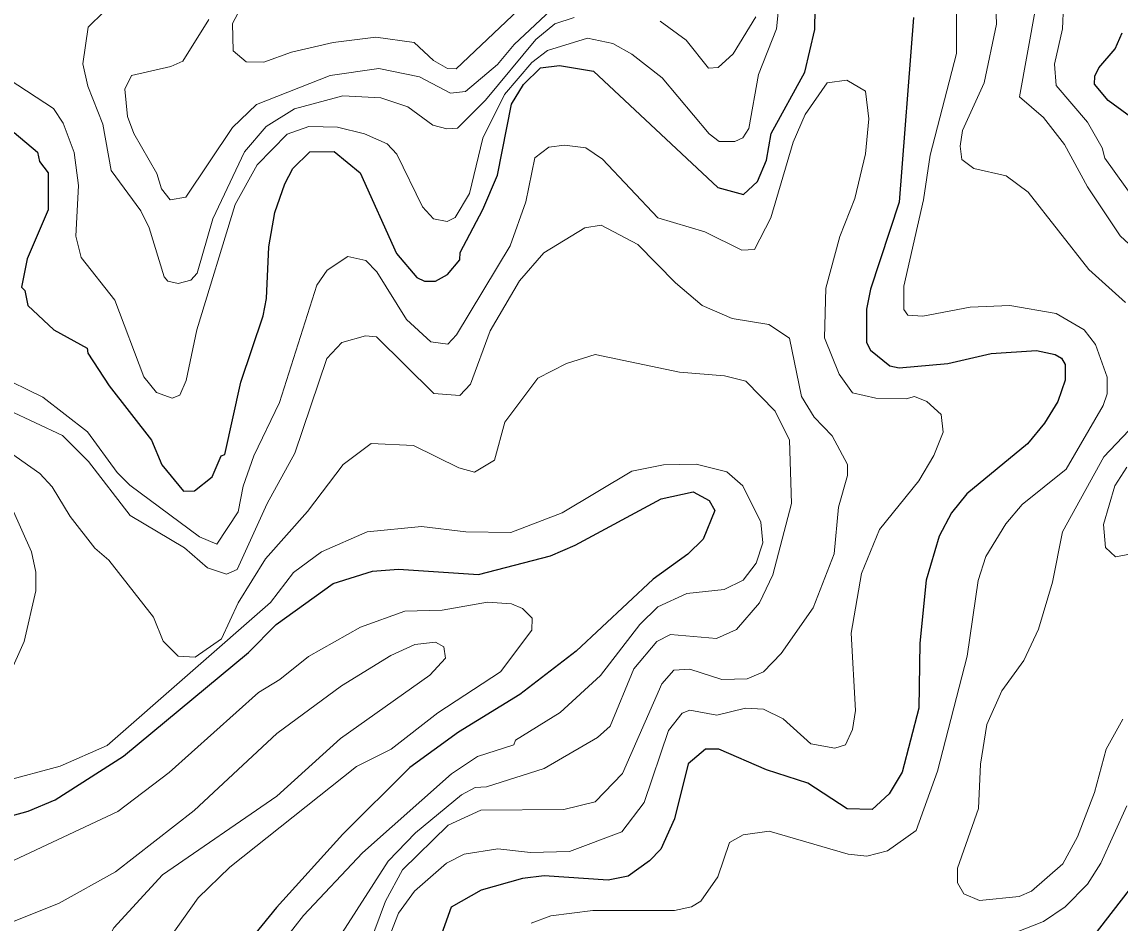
# Model space of a CAD drawing. Extents: x 673.3 to 698.5, y 6984.3 to 7012.3.
# Drawn here: x 685.921 to 686.925, y 7002.309 to 7003.133 of the extents above; entities that cross this region are included whole.
import ezdxf

# ---------------------------------------------------------------- set-up
doc = ezdxf.new("R2010")
doc.units = 0
doc.header["$LTSCALE"] = 0.032
doc.layers.add('1', color=7, linetype='Continuous', lineweight=25)
doc.layers.add('2', color=7, linetype='Continuous', lineweight=13)

msp = doc.modelspace()

# ---------------------------------------------------------------- linework, layer by layer
at = {"layer": '1'}
for points in [[(685.9143, 7003.032), (685.9355, 7003.0138), (685.9376, 7003.0053), (685.9454, 7002.9949), (685.9454, 7002.9612), (685.9261, 7002.9165), (685.9211, 7002.8905), (685.9242, 7002.8874), (685.9268, 7002.8739), (685.9505, 7002.8515), (685.9811, 7002.8347), (685.9816, 7002.8303), (686.001, 7002.8003), (686.0399, 7002.7508), (686.0493, 7002.7283), (686.0691, 7002.704), (686.079, 7002.7044), (686.0952, 7002.7173), (686.1035, 7002.7363), (686.1067, 7002.7377), (686.1213, 7002.8038), (686.1418, 7002.8644), (686.1449, 7002.8801), (686.1469, 7002.9275), (686.1525, 7002.9588), (686.1615, 7002.985), (686.169, 7002.999), (686.1845, 7003.0143), (686.2068, 7003.0146), (686.2305, 7002.9949), (686.2637, 7002.9214), (686.2824, 7002.8994), (686.2892, 7002.8959), (686.2992, 7002.896), (686.3104, 7002.902), (686.3215, 7002.9155), (686.322, 7002.9223), (686.3427, 7002.9616), (686.3559, 7002.993), (686.3688, 7003.0579), (686.3797, 7003.0758), (686.3952, 7003.0911), (686.4126, 7003.0931), (686.4438, 7003.0879), (686.5573, 7002.9816), (686.5806, 7002.9751), (686.5936, 7002.9871), (686.6018, 7003.0066), (686.6061, 7003.0311), (686.6367, 7003.0869), (686.6458, 7003.126), (686.6466, 7003.1651)], [(686.7362, 7003.1369), (686.7231, 7002.9683), (686.6968, 7002.8887), (686.693, 7002.8703)], [(686.9434, 7003.0394), (686.914, 7003.061), (686.9016, 7003.0761), (686.9017, 7003.0834), (686.9055, 7003.0911), (686.9205, 7003.1082), (686.9267, 7003.123)], [(686.693, 7002.8703), (686.6931, 7002.84), (686.6968, 7002.8328), (686.7146, 7002.8186), (686.723, 7002.8169), (686.7676, 7002.8209), (686.807, 7002.8298), (686.8486, 7002.8326), (686.8654, 7002.8291), (686.8714, 7002.8255), (686.8746, 7002.8197), (686.8746, 7002.8054), (686.8681, 7002.786), (686.8559, 7002.7663), (686.8402, 7002.7474), (686.7848, 7002.7018), (686.7708, 7002.6842), (686.7594, 7002.6629), (686.7476, 7002.6227), (686.742, 7002.5652), (686.7411, 7002.5057), (686.7256, 7002.4472), (686.7139, 7002.4274), (686.6982, 7002.4132), (686.6754, 7002.4137), (686.6395, 7002.4371), (686.6018, 7002.4495), (686.5581, 7002.4682), (686.546, 7002.4683), (686.5301, 7002.4549), (686.5178, 7002.4045), (686.5052, 7002.3769), (686.4948, 7002.3662), (686.4754, 7002.3523), (686.4571, 7002.3486), (686.3985, 7002.3526), (686.3787, 7002.3502), (686.341, 7002.3394), (686.3136, 7002.324), (686.2989, 7002.283)], [(685.8751, 7002.3974), (685.9271, 7002.4117), (685.9517, 7002.4221), (686.0141, 7002.4619), (686.1284, 7002.5568), (686.1537, 7002.5822), (686.2058, 7002.6196), (686.2418, 7002.6311), (686.2654, 7002.6329), (686.3387, 7002.628), (686.4044, 7002.6449), (686.427, 7002.6546), (686.5055, 7002.697), (686.5347, 7002.7035), (686.5495, 7002.6955), (686.5545, 7002.6865), (686.5438, 7002.6603), (686.5299, 7002.6464), (686.4983, 7002.6238), (686.4278, 7002.558), (686.3764, 7002.5184), (686.3203, 7002.4839), (686.2758, 7002.4514), (686.2147, 7002.3907), (686.1541, 7002.3236), (686.0897, 7002.2446)], [(686.8917, 7002.2859), (686.9335, 7002.3399)]]:
    msp.add_lwpolyline(points, dxfattribs=at)
at = {"layer": '2'}
for points in [[(686.6158, 7003.1754), (686.6108, 7003.1266), (686.5943, 7003.085), (686.5856, 7003.0354), (686.58, 7003.0271), (686.5728, 7003.0238), (686.5585, 7003.0238), (686.5494, 7003.0306), (686.5063, 7003.0817), (686.4788, 7003.1035), (686.4612, 7003.1131), (686.4381, 7003.1181), (686.4015, 7003.1067), (686.3873, 7003.0957), (686.3623, 7003.0667), (686.3427, 7003.0267), (686.3305, 7002.9762), (686.3173, 7002.9543), (686.3099, 7002.9505), (686.2976, 7002.9531), (686.2874, 7002.964), (686.264, 7003.012), (686.2553, 7003.0214), (686.2343, 7003.0306), (686.2099, 7003.0367), (686.1836, 7003.0375), (686.1638, 7003.0302), (686.1363, 7003.0022), (686.1162, 7002.966), (686.0812, 7002.8515), (686.0715, 7002.8051), (686.0658, 7002.7919), (686.0586, 7002.7892), (686.0444, 7002.7943), (686.0327, 7002.8086), (686.0064, 7002.8787), (685.9757, 7002.9177), (685.9707, 7002.9371), (685.9732, 7002.9834), (685.9691, 7003.0136), (685.9591, 7003.0403), (685.9503, 7003.0538), (685.9098, 7003.0802)], [(686.1353, 7003.1722), (686.1139, 7003.1316), (686.1143, 7003.1065), (686.1264, 7003.0965), (686.1425, 7003.0962), (686.1676, 7003.1053), (686.2057, 7003.114), (686.2448, 7003.1189), (686.2797, 7003.114), (686.2975, 7003.0977), (686.3103, 7003.0905), (686.3181, 7003.09), (686.3809, 7003.1496)], [(686.0106, 7003.1564), (685.982, 7003.1282), (685.9772, 7003.0947), (685.9817, 7003.0742), (685.9952, 7003.0394), (686.0031, 7002.9971), (686.0301, 7002.9602), (686.0378, 7002.9449), (686.0513, 7002.9001), (686.0548, 7002.8959), (686.0643, 7002.8938), (686.0759, 7002.8968), (686.0814, 7002.9033), (686.0958, 7002.953), (686.1247, 7003.0142), (686.1447, 7003.0373), (686.1705, 7003.0535), (686.2145, 7003.0653), (686.2494, 7003.0636), (686.2741, 7003.0552), (686.297, 7003.0385), (686.3098, 7003.0352), (686.3194, 7003.0359), (686.3449, 7003.0614), (686.3909, 7003.1168), (686.4083, 7003.1312), (686.4261, 7003.1371)], [(686.811, 7003.1578), (686.8119, 7003.131), (686.8005, 7003.0774), (686.781, 7003.0338), (686.7786, 7003.0194), (686.7803, 7003.0073), (686.7912, 7002.999), (686.8209, 7002.9924), (686.841, 7002.9774), (686.8964, 7002.9066), (686.9298, 7002.8765)], [(686.4096, 7003.1482), (686.3711, 7003.1122), (686.3561, 7003.094), (686.3266, 7003.0693), (686.3131, 7003.0677), (686.2848, 7003.0827), (686.2474, 7003.0904), (686.2031, 7003.084), (686.1358, 7003.0576), (686.1139, 7003.0365), (686.0711, 7002.9728), (686.057, 7002.9702), (686.0489, 7002.9805), (686.0448, 7002.9943), (686.0237, 7003.0311), (686.0178, 7003.0465), (686.0153, 7003.0714), (686.0216, 7003.084), (686.0575, 7003.0921), (686.0683, 7003.0971), (686.0922, 7003.1351)], [(686.5178, 7002.3209), (686.5331, 7002.3242), (686.5418, 7002.3295), (686.5573, 7002.3517), (686.5679, 7002.3829), (686.5804, 7002.3901), (686.6042, 7002.3933), (686.6764, 7002.3723), (686.6933, 7002.3706), (686.7124, 7002.3754), (686.7384, 7002.3941), (686.7581, 7002.4483), (686.7851, 7002.5534), (686.7953, 7002.6226), (686.8023, 7002.6445), (686.8205, 7002.6741), (686.8353, 7002.6919), (686.8756, 7002.7243), (686.9095, 7002.7824), (686.913, 7002.793), (686.913, 7002.8084), (686.9023, 7002.838), (686.8921, 7002.8514), (686.8663, 7002.8664), (686.8242, 7002.8739), (686.7878, 7002.8723), (686.7445, 7002.8641), (686.7309, 7002.8649), (686.7273, 7002.8701), (686.7273, 7002.8914), (686.7452, 7002.9702), (686.7514, 7003.0112), (686.7753, 7003.1041), (686.7753, 7003.1436)], [(686.9609, 7002.9043), (686.9248, 7002.9375), (686.8952, 7002.9823), (686.8742, 7003.021), (686.855, 7003.0457), (686.8328, 7003.0644), (686.8477, 7003.1452)], [(686.873, 7003.1479), (686.8722, 7003.1266), (686.8649, 7003.0943), (686.8664, 7003.0747), (686.8951, 7003.0414), (686.9085, 7003.0178), (686.9108, 7003.0085), (686.9395, 7002.9684)], [(686.5046, 7003.1337), (686.5285, 7003.1164), (686.5489, 7003.0907), (686.5576, 7003.0913), (686.5712, 7003.1039), (686.592, 7003.1377)], [(686.2951, 7002.8406), (686.3105, 7002.8383), (686.3184, 7002.847), (686.3675, 7002.9282), (686.382, 7002.9686), (686.39, 7003.0087), (686.4029, 7003.0186), (686.4172, 7003.0204), (686.4366, 7003.0179), (686.4518, 7003.0076), (686.5024, 7002.9539), (686.5455, 7002.9412), (686.5793, 7002.9244), (686.5909, 7002.9251), (686.6058, 7002.9539), (686.626, 7003.0231), (686.637, 7003.0484), (686.6571, 7003.0772), (686.6753, 7003.0797), (686.6922, 7003.0697), (686.6954, 7003.0443), (686.6922, 7003.0123), (686.6824, 7002.9716), (686.6689, 7002.9367), (686.656, 7002.8897), (686.6548, 7002.8442), (686.6682, 7002.8109), (686.6804, 7002.7941), (686.7018, 7002.7892), (686.7293, 7002.7884), (686.7369, 7002.7906), (686.7482, 7002.7859), (686.7614, 7002.7743), (686.7633, 7002.758), (686.7548, 7002.7368), (686.7408, 7002.7135), (686.7051, 7002.6691), (686.6885, 7002.6289), (686.6792, 7002.5744), (686.6832, 7002.5035), (686.6804, 7002.4863), (686.6738, 7002.4722), (686.6643, 7002.4691), (686.6423, 7002.4733), (686.6171, 7002.4959), (686.5991, 7002.5048), (686.5826, 7002.5057), (686.5565, 7002.4993), (686.5317, 7002.504), (686.5248, 7002.5012), (686.5122, 7002.4853), (686.4899, 7002.4196), (686.4697, 7002.3928), (686.4217, 7002.3747), (686.3862, 7002.3739), (686.3563, 7002.3771), (686.3254, 7002.3723), (686.3095, 7002.3642), (686.2801, 7002.3385), (686.2655, 7002.3184), (686.2465, 7002.27)], [(685.8841, 7002.7896), (685.9584, 7002.7549), (685.9823, 7002.7311), (686.0202, 7002.6819), (686.0699, 7002.6522), (686.091, 7002.6341), (686.1084, 7002.6281), (686.1182, 7002.6324), (686.1456, 7002.6927), (686.1709, 7002.7387), (686.1999, 7002.8252), (686.2136, 7002.8399), (686.2353, 7002.8461), (686.2453, 7002.8451), (686.2977, 7002.7933), (686.3214, 7002.7916), (686.3312, 7002.8019), (686.3492, 7002.8507), (686.3761, 7002.8964), (686.3982, 7002.9219), (686.4357, 7002.9446), (686.4508, 7002.9471), (686.4843, 7002.9296), (686.5185, 7002.8944), (686.543, 7002.8738), (686.5703, 7002.8618), (686.604, 7002.8565), (686.6227, 7002.8439), (686.6337, 7002.7906), (686.6454, 7002.7717), (686.6617, 7002.7548), (686.6759, 7002.7284), (686.6758, 7002.7185), (686.6677, 7002.6895), (686.6636, 7002.6468), (686.6443, 7002.5976), (686.6152, 7002.5557), (686.5991, 7002.539), (686.5842, 7002.5327), (686.561, 7002.5319), (686.5318, 7002.5415), (686.5171, 7002.5405)], [(685.8979, 7002.8108), (685.9405, 7002.7899), (685.9812, 7002.7582), (686.0084, 7002.7213), (686.0201, 7002.7096), (686.0836, 7002.6623), (686.0995, 7002.6556), (686.1189, 7002.6852), (686.1236, 7002.7087), (686.1333, 7002.7364), (686.1567, 7002.785), (686.191, 7002.8925), (686.2002, 7002.9061), (686.2193, 7002.9186), (686.2357, 7002.915), (686.2456, 7002.9045), (686.2727, 7002.8611), (686.2951, 7002.8406)], [(686.5953, 7002.6021), (686.6074, 7002.6276), (686.6246, 7002.6927), (686.6229, 7002.7506), (686.6097, 7002.7772), (686.583, 7002.8045), (686.5634, 7002.8094), (686.5224, 7002.8129), (686.4451, 7002.8289), (686.4191, 7002.8208), (686.3929, 7002.8074), (686.3627, 7002.767), (686.3533, 7002.7323), (686.3351, 7002.7216), (686.3207, 7002.7253), (686.2793, 7002.7459), (686.2406, 7002.7476), (686.2148, 7002.7286), (686.1823, 7002.6854), (686.1439, 7002.6422), (686.119, 7002.6021), (686.1037, 7002.569), (686.0797, 7002.5523), (686.0641, 7002.5532), (686.0505, 7002.567), (686.0415, 7002.5888), (686.0008, 7002.6409), (685.988, 7002.6521), (685.9654, 7002.681), (685.9492, 7002.708), (685.9378, 7002.7202), (685.8426, 7002.787)], [(686.9443, 7002.7717), (686.9099, 7002.7355), (686.8721, 7002.6668), (686.8631, 7002.6209), (686.8503, 7002.5779), (686.8368, 7002.5494), (686.8167, 7002.5217), (686.803, 7002.4908), (686.7973, 7002.4546), (686.7955, 7002.414), (686.7762, 7002.3594), (686.7762, 7002.3462), (686.7822, 7002.336), (686.7964, 7002.3299), (686.8326, 7002.3338), (686.8438, 7002.3384), (686.8726, 7002.3634), (686.8859, 7002.3883), (686.9015, 7002.4287), (686.9122, 7002.4682), (686.9274, 7002.4958)], [(686.1481, 7002.2774), (686.1786, 7002.3163), (686.2326, 7002.3736), (686.314, 7002.4459), (686.3377, 7002.4616), (686.371, 7002.4724), (686.3724, 7002.4764), (686.4131, 7002.5018), (686.4501, 7002.5356), (686.4859, 7002.5821), (686.5025, 7002.5985), (686.5289, 7002.6107), (686.563, 7002.6141), (686.5803, 7002.6229), (686.5923, 7002.6383), (686.5984, 7002.657), (686.5967, 7002.6757), (686.58, 7002.7091), (686.5654, 7002.7218), (686.5374, 7002.7288), (686.5076, 7002.7281), (686.4787, 7002.7225), (686.4151, 7002.6843), (686.368, 7002.6663), (686.3271, 7002.667), (686.2864, 7002.6719), (686.237, 7002.6669), (686.1952, 7002.6485), (686.1697, 7002.6297), (686.1487, 7002.6024), (685.9994, 7002.4718), (685.9563, 7002.4527), (685.9044, 7002.4389)], [(686.9416, 7002.648), (686.9206, 7002.6442), (686.9115, 7002.6525), (686.9097, 7002.6735), (686.9201, 7002.7091), (686.9311, 7002.7259)], [(685.8959, 7002.5052), (685.9236, 7002.5666), (685.934, 7002.6129), (685.934, 7002.6301), (685.9301, 7002.6486), (685.9124, 7002.6884)], [(685.9091, 7002.3644), (686.0092, 7002.4114), (686.056, 7002.4469), (686.1377, 7002.5201), (686.1572, 7002.5319), (686.1833, 7002.5529), (686.2307, 7002.5799), (686.2712, 7002.5945), (686.3054, 7002.5953), (686.3468, 7002.6026), (686.3689, 7002.601), (686.3787, 7002.5969), (686.3875, 7002.588), (686.3874, 7002.5772), (686.3587, 7002.539), (686.3015, 7002.5015), (686.2587, 7002.4684), (686.227, 7002.4526), (686.1114, 7002.3604), (686.0826, 7002.3325), (686.02, 7002.2445)], [(686.2141, 7002.3005), (686.256, 7002.366), (686.2809, 7002.3917), (686.3232, 7002.4267), (686.3356, 7002.4332), (686.3458, 7002.434), (686.3985, 7002.4505), (686.4473, 7002.4791), (686.4588, 7002.4894), (686.4805, 7002.5416), (686.5017, 7002.5668), (686.5139, 7002.5732), (686.5562, 7002.5693), (686.5742, 7002.5776), (686.5953, 7002.6021)], [(685.9122, 7002.3101), (685.9555, 7002.3275), (686.007, 7002.3563), (686.0787, 7002.4124), (686.1544, 7002.4825), (686.2134, 7002.5261), (686.2584, 7002.554), (686.2803, 7002.5641), (686.2993, 7002.566), (686.3069, 7002.5618), (686.3085, 7002.5514), (686.2942, 7002.536), (686.2125, 7002.478), (686.1542, 7002.4255), (686.05, 7002.3536), (686.0053, 7002.3049), (685.9848, 7002.2653), (685.9624, 7002.2091), (685.9319, 7002.1641), (685.9067, 7002.1524)], [(686.5171, 7002.5405), (686.506, 7002.528), (686.4702, 7002.4461), (686.4452, 7002.4201), (686.4166, 7002.4133), (686.3406, 7002.4127), (686.3109, 7002.3989), (686.2691, 7002.358), (686.2536, 7002.3293), (686.2273, 7002.2589), (686.2134, 7002.2112), (686.1955, 7002.1282), (686.1816, 7002.0842), (686.1576, 7002.0361), (686.1339, 7002.002), (686.1137, 7001.982), (686.0637, 7001.9451), (685.9399, 7001.8937), (685.9125, 7001.8926)], [(686.931, 7002.4165), (686.9072, 7002.364), (686.8951, 7002.3448), (686.8746, 7002.3242), (686.8549, 7002.3107), (686.8208, 7002.2974)], [(686.3866, 7002.3093), (686.4047, 7002.3159), (686.4432, 7002.3208), (686.5178, 7002.3209)]]:
    msp.add_lwpolyline(points, dxfattribs=at)

doc.saveas('drawing.dxf')
